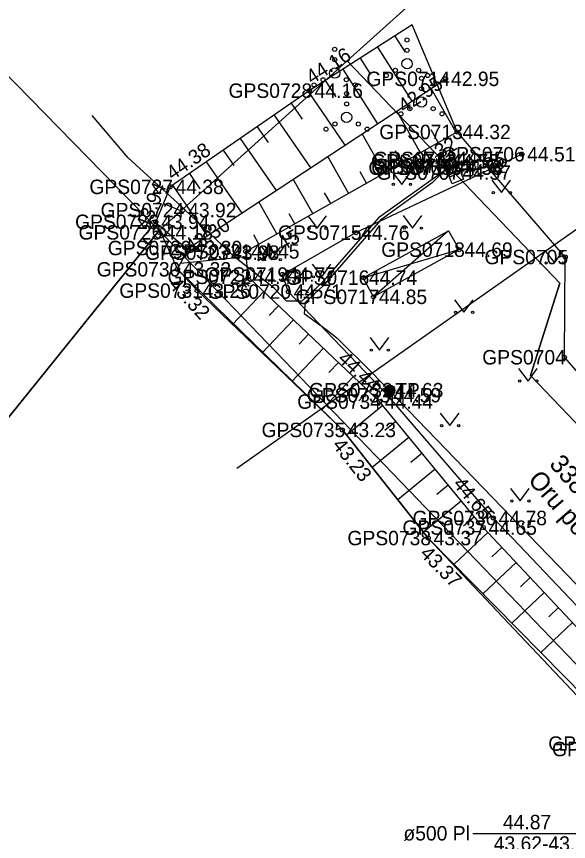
# Model space of a CAD drawing. Extents: x 551623 to 559850, y 6561220 to 6567135.
# Drawn here: x 557214.11 to 557240.9, y 6565702.41 to 6565742.43 of the extents above; entities that cross this region are included whole.
import ezdxf

# ---------------------------------------------------------------- set-up
doc = ezdxf.new("R2010")
doc.units = 0
for name, color, linetype in [('ELRAJATISMP', 7, 'Continuous'), ('HALJASTUS', 7, 'Continuous'), ('HOONE', 7, 'Continuous'), ('HOONEDET', 7, 'Continuous'), ('KORGUS-EH2000', 7, 'Continuous'), ('MOOTKORG-EH2000', 7, 'Continuous'), ('MOOTMPUNKT', 7, 'Continuous'), ('MOOTNR', 7, 'Continuous'), ('MOOTPIIR', 7, 'Continuous'), ('MPKAABEL', 7, 'Continuous'), ('PIIR', 7, 'Continuous'), ('PIIRIMLEITUD', 7, 'Continuous'), ('POST', 7, 'Continuous'), ('RELJEEF', 7, 'Continuous'), ('TRUUP', 7, 'Continuous'), ('VTRASS', 7, 'Continuous')]:
    doc.layers.add(name, color=color, linetype=linetype)

msp = doc.modelspace()

# ---------------------------------------------------------------- linework, layer by layer
at = {"layer": 'ELRAJATISMP'}
for p, q in [((557234.825, 6565735.301), (557235.361, 6565735.565)), ((557234.945, 6565735.057), (557235.481, 6565735.321)), ((557234.976, 6565734.991), (557235.527, 6565735.221)), ((557235.08, 6565734.741), (557235.631, 6565734.97))]:
    msp.add_line(p, q, dxfattribs=at)
for points in [[(557235.149, 6565734.643), (557234.621, 6565735.715), (557235.157, 6565735.979), (557235.685, 6565734.907)], [(557235.257, 6565734.315), (557234.798, 6565735.417), (557235.349, 6565735.647), (557235.808, 6565734.544)]]:
    msp.add_lwpolyline(points, close=True, dxfattribs=at)
at = {"layer": 'HALJASTUS'}
for p, q in [((557232.341, 6565734.897), (557232.805, 6565734.29)), ((557232.805, 6565734.29), (557233.25, 6565734.897)), ((557237.183, 6565734.5), (557237.647, 6565733.893)), ((557237.647, 6565733.893), (557238.092, 6565734.5)), ((557228.242, 6565732.765), (557228.706, 6565732.159)), ((557228.706, 6565732.159), (557229.151, 6565732.765)), ((557232.871, 6565732.771), (557233.334, 6565732.164)), ((557233.334, 6565732.164), (557233.78, 6565732.771)), ((557226.017, 6565731.241), (557226.481, 6565730.634)), ((557226.481, 6565730.634), (557226.926, 6565731.241)), ((557239.753, 6565731.084), (557240.216, 6565730.477)), ((557240.216, 6565730.477), (557240.662, 6565731.084)), ((557228.463, 6565730.41), (557228.927, 6565729.803)), ((557228.927, 6565729.803), (557229.372, 6565730.41)), ((557235.362, 6565728.692), (557235.825, 6565728.085)), ((557235.825, 6565728.085), (557236.271, 6565728.692)), ((557231.271, 6565726.852), (557231.734, 6565726.245)), ((557231.734, 6565726.245), (557232.18, 6565726.852)), ((557238.472, 6565725.355), (557238.935, 6565724.749)), ((557238.935, 6565724.749), (557239.381, 6565725.355)), ((557234.68, 6565723.194), (557235.143, 6565722.587)), ((557235.143, 6565722.587), (557235.589, 6565723.194)), ((557238.089, 6565719.536), (557238.552, 6565718.929)), ((557238.552, 6565718.929), (557238.998, 6565719.536))]:
    msp.add_line(p, q, dxfattribs=at)
msp.add_lwpolyline([(557247.479, 6565707.336), (557237.253, 6565718.1), (557232.117, 6565724.061), (557227.302, 6565729.089), (557227.014, 6565729.914), (557230.581, 6565731.948), (557238.636, 6565735.752)], dxfattribs=at)
for centre, radius in [((557233.064, 6565741.295), 0.1), ((557229.554, 6565740.84), 0.1), ((557233.064, 6565740.795), 0.1), ((557229.554, 6565740.34), 0.1), ((557233.064, 6565740.145), 0.25), ((557229.554, 6565739.69), 0.25), ((557232.064, 6565739.57), 0.1), ((557232.499, 6565739.82), 0.1), ((557233.629, 6565739.82), 0.1), ((557234.064, 6565739.57), 0.1), ((557228.554, 6565739.115), 0.1), ((557228.989, 6565739.365), 0.1), ((557230.119, 6565739.365), 0.1), ((557230.554, 6565739.115), 0.1), ((557233.766, 6565739.436), 0.1), ((557233.766, 6565738.936), 0.1), ((557230.132, 6565738.692), 0.1), ((557233.766, 6565738.286), 0.25), ((557230.132, 6565738.192), 0.1), ((557233.201, 6565737.961), 0.1), ((557234.331, 6565737.961), 0.1), ((557230.132, 6565737.542), 0.25), ((557232.766, 6565737.711), 0.1), ((557234.766, 6565737.711), 0.1), ((557229.567, 6565737.217), 0.1), ((557230.697, 6565737.217), 0.1), ((557229.132, 6565736.967), 0.1), ((557231.132, 6565736.967), 0.1), ((557232.403, 6565734.29), 0.055), ((557233.232, 6565734.29), 0.055), ((557237.246, 6565733.893), 0.055), ((557238.074, 6565733.893), 0.055), ((557228.305, 6565732.159), 0.055), ((557229.133, 6565732.159), 0.055), ((557232.933, 6565732.164), 0.055), ((557233.762, 6565732.164), 0.055), ((557226.08, 6565730.634), 0.055), ((557226.909, 6565730.634), 0.055), ((557239.815, 6565730.477), 0.055), ((557240.644, 6565730.477), 0.055), ((557228.526, 6565729.803), 0.055), ((557229.355, 6565729.803), 0.055), ((557235.424, 6565728.085), 0.055), ((557236.253, 6565728.085), 0.055), ((557231.333, 6565726.245), 0.055), ((557232.162, 6565726.245), 0.055), ((557238.534, 6565724.749), 0.055), ((557239.363, 6565724.749), 0.055), ((557234.742, 6565722.587), 0.055), ((557235.571, 6565722.587), 0.055), ((557238.151, 6565718.929), 0.055), ((557238.98, 6565718.929), 0.055)]:
    msp.add_circle(centre, radius, dxfattribs=at)
at = {"layer": 'HOONE'}
msp.add_lwpolyline([(557235.59, 6565731.122), (557231.438, 6565728.833), (557230.932, 6565729.752), (557235.084, 6565732.04)], close=True, dxfattribs=at)
at = {"layer": 'HOONEDET'}
for p, q in [((557235.084, 6565732.04), (557231.438, 6565728.833)), ((557230.932, 6565729.752), (557235.59, 6565731.122))]:
    msp.add_line(p, q, dxfattribs=at)
at = {"layer": 'KORGUS-EH2000'}
for centre in [(557234.94, 6565739.409), (557228.32, 6565738.835), (557235.496, 6565736.833), (557238.636, 6565735.752), (557221.569, 6565734.169), (557220.875, 6565732.471), (557230.581, 6565731.948), (557222.461, 6565731.201), (557235.59, 6565731.122), (557225.241, 6565731.035), (557240.742, 6565730.763), (557221.922, 6565730.168), (557227.302, 6565729.089), (557240.703, 6565725.902), (557231.725, 6565723.751), (557229.925, 6565722.375), (557236.763, 6565717.637), (557234.091, 6565717.129)]:
    msp.add_circle(centre, 0.1, dxfattribs=at)
at = {"layer": 'MOOTMPUNKT'}
for centre in [(557234.94, 6565739.409), (557228.32, 6565738.835), (557235.496, 6565736.833), (557235.201, 6565735.519), (557238.636, 6565735.752), (557234.955, 6565735.408), (557235.364, 6565735.185), (557235.105, 6565735.104), (557235.108, 6565735.099), (557235.499, 6565734.862), (557221.569, 6565734.169), (557222.182, 6565733.039), (557220.875, 6565732.471), (557221.042, 6565731.962), (557230.581, 6565731.948), (557222.461, 6565731.201), (557235.59, 6565731.122), (557224.265, 6565730.977), (557225.241, 6565731.035), (557240.742, 6565730.763), (557221.922, 6565730.168), (557227.014, 6565729.914), (557225.361, 6565729.804), (557230.954, 6565729.764), (557222.881, 6565729.134), (557227.302, 6565729.089), (557231.438, 6565728.833), (557240.703, 6565725.902), (557232.228, 6565724.303), (557232.117, 6565724.061), (557231.725, 6565723.751), (557229.925, 6565722.375), (557237.253, 6565718.1), (557236.763, 6565717.637), (557234.091, 6565717.129)]:
    msp.add_circle(centre, 0.1, dxfattribs=at)
at = {"layer": 'MOOTPIIR'}
msp.add_lwpolyline([(557267.75, 6565696.103), (557253.992, 6565710.741), (557240.703, 6565725.902), (557240.742, 6565730.763), (557235.496, 6565736.833), (557233.312, 6565742.026), (557228.32, 6565738.835), (557221.569, 6565734.169), (557220.875, 6565732.471), (557221.922, 6565730.168), (557229.925, 6565722.375), (557234.091, 6565717.129), (557245.23, 6565705.337), (557245.71, 6565705.182), (557249.523, 6565700.727)], dxfattribs=at)
at = {"layer": 'MPKAABEL'}
for points in [[(557235.153, 6565735.311), (557235.133, 6565735.125), (557231.672, 6565732.66), (557228.898, 6565729.48), (557227.961, 6565728.629), (557227.211, 6565728.629), (557226.609, 6565729.25), (557224.721, 6565730.736), (557221.948, 6565733.381), (557219.527, 6565735.57), (557217.784, 6565737.632)], [(557235.047, 6565735.125), (557234.281, 6565734.359), (557231.77, 6565732.551), (557229, 6565729.371), (557228.121, 6565728.559), (557228.07, 6565728.02), (557229.129, 6565727.27), (557229.661, 6565726.85), (557231.346, 6565725.176), (557244.421, 6565711.623), (557261.97, 6565692.96), (557263.956, 6565690.384), (557264.984, 6565686.986), (557264.272, 6565683.559), (557259.573, 6565676.019), (557251.607, 6565666.164), (557246.537, 6565659.579), (557242.919, 6565652.865), (557241, 6565647.102), (557236.37, 6565633.268)]]:
    msp.add_lwpolyline(points, dxfattribs=at)
at = {"layer": 'PIIR'}
for points in [[(557134.47, 6565820.02), (557245.94, 6565837.63), (557247.58, 6565825.61), (557251.27, 6565824.8), (557257.94, 6565823.36), (557252.6, 6565815.69), (557240.85, 6565799.75), (557230.47, 6565790.31), (557228.03, 6565782.58), (557229.86, 6565776.66), (557241.82, 6565760.47), (557246.61, 6565756.81), (557247.34, 6565755.72), (557244.15, 6565752.86), (557230.16, 6565740.29), (557221.04, 6565732.05), (557201.55, 6565751.98), (557191.77, 6565761.87)], [(557153.03, 6565695.14), (557125.5, 6565749.51), (557201.55, 6565751.98), (557221.04, 6565732.05), (557165.18, 6565662.77)], [(557221.04, 6565732.05), (557261.47, 6565690), (557262.54, 6565687.68), (557262.21, 6565684.68), (557253.96, 6565672.24), (557244.92, 6565658.88), (557239.68, 6565647.67), (557235.81, 6565635.09), (557232.31, 6565621.12), (557216.16, 6565551.43), (557215.43, 6565552.43), (557210.88, 6565558.36), (557206.12, 6565554.71), (557205.13, 6565556), (557165.18, 6565662.77)]]:
    msp.add_lwpolyline(points, close=True, dxfattribs=at)
for points in [[(557321.79, 6565767.85), (557325.14, 6565760.25), (557317.31, 6565750.46), (557309.99, 6565745.61), (557294.14, 6565740.66), (557279.1, 6565724.92), (557259.16, 6565704), (557239.06, 6565725.02), (557240.48, 6565729.5), (557230.16, 6565740.29), (557244.15, 6565752.86), (557247.34, 6565755.72), (557246.61, 6565756.81), (557241.82, 6565760.47), (557229.86, 6565776.66)], [(557235.81, 6565635.09), (557239.68, 6565647.67), (557244.92, 6565658.88), (557253.96, 6565672.24), (557262.21, 6565684.68), (557262.54, 6565687.68), (557261.47, 6565690), (557221.04, 6565732.05), (557230.16, 6565740.29), (557240.48, 6565729.5), (557239.06, 6565725.02), (557259.16, 6565704), (557268.27, 6565694.5), (557270.57, 6565689.21), (557270.34, 6565682.02), (557261.04, 6565668.36), (557251.91, 6565654.93), (557247.16, 6565644.8), (557243.52, 6565632.96)]]:
    msp.add_lwpolyline(points, dxfattribs=at)
at = {"layer": 'PIIRIMLEITUD'}
msp.add_circle((557221.042, 6565731.962), 0.285, dxfattribs=at)
at = {"layer": 'POST'}
for radius in [0.25, 0.225, 0.2, 0.175, 0.15, 0.125, 0.1, 0.075, 0.05, 0.025]:
    msp.add_circle((557232.228, 6565724.303), radius, dxfattribs=at)
at = {"layer": 'RELJEEF'}
for p, q in [((557232.469, 6565741.487), (557232.969, 6565740.705)), ((557231.627, 6565740.949), (557233.3, 6565738.33)), ((557230.784, 6565740.41), (557231.288, 6565739.621)), ((557229.941, 6565739.871), (557231.629, 6565737.231)), ((557229.099, 6565739.333), (557229.607, 6565738.537)), ((557235.452, 6565736.808), (557234.241, 6565738.949)), ((557228.258, 6565738.792), (557230.053, 6565736.194)), ((557227.435, 6565738.224), (557227.97, 6565737.45)), ((557226.612, 6565737.655), (557228.382, 6565735.095)), ((557233.711, 6565735.824), (557232.567, 6565737.847)), ((557225.79, 6565737.087), (557226.317, 6565736.324)), ((557234.581, 6565736.316), (557234.228, 6565736.941)), ((557224.967, 6565736.518), (557226.71, 6565733.995)), ((557231.97, 6565734.84), (557230.892, 6565736.746)), ((557224.144, 6565735.95), (557224.664, 6565735.198)), ((557230.229, 6565733.855), (557229.217, 6565735.644)), ((557232.84, 6565735.332), (557232.507, 6565735.921)), ((557223.322, 6565735.381), (557225.039, 6565732.896)), ((557222.499, 6565734.813), (557223.01, 6565734.073)), ((557231.099, 6565734.347), (557230.786, 6565734.902)), ((557228.488, 6565732.871), (557227.542, 6565734.543)), ((557221.676, 6565734.244), (557223.368, 6565731.797)), ((557229.358, 6565733.363), (557229.065, 6565733.882)), ((557221.24, 6565733.365), (557222.075, 6565733.024)), ((557226.747, 6565731.886), (557225.868, 6565733.441)), ((557227.617, 6565732.378), (557227.344, 6565732.862)), ((557220.853, 6565732.445), (557222.421, 6565731.124)), ((557220.208, 6565731.68), (557220.73, 6565731.241)), ((557225.876, 6565731.394), (557225.623, 6565731.843)), ((557225.267, 6565730.766), (557222.072, 6565730.455)), ((557225.385, 6565729.781), (557224.93, 6565729.303)), ((557226.11, 6565729.092), (557224.59, 6565727.494)), ((557226.834, 6565728.403), (557226.378, 6565727.922)), ((557227.559, 6565727.713), (557226.033, 6565726.109)), ((557228.284, 6565727.024), (557227.825, 6565726.542)), ((557229.008, 6565726.335), (557227.476, 6565724.724)), ((557229.733, 6565725.646), (557229.272, 6565725.162)), ((557230.457, 6565724.957), (557228.92, 6565723.34)), ((557231.182, 6565724.268), (557230.72, 6565723.782)), ((557231.884, 6565723.558), (557230.132, 6565722.114)), ((557232.52, 6565722.786), (557231.991, 6565722.349)), ((557233.156, 6565722.014), (557231.376, 6565720.548)), ((557233.792, 6565721.242), (557233.254, 6565720.799)), ((557234.428, 6565720.471), (557232.62, 6565718.981)), ((557235.064, 6565719.699), (557234.517, 6565719.249)), ((557235.7, 6565718.927), (557233.864, 6565717.415)), ((557236.336, 6565718.155), (557235.797, 6565717.711)), ((557236.988, 6565717.398), (557235.345, 6565715.855)), ((557237.672, 6565716.669), (557237.185, 6565716.211)), ((557238.357, 6565715.94), (557236.749, 6565714.43)), ((557239.041, 6565715.211), (557238.564, 6565714.763)), ((557239.726, 6565714.482), (557238.152, 6565713.004)), ((557240.41, 6565713.753), (557239.944, 6565713.314)), ((557241.095, 6565713.024), (557239.556, 6565711.578))]:
    msp.add_line(p, q, dxfattribs=at)
for points in [[(557233.312, 6565742.026), (557228.32, 6565738.835), (557221.569, 6565734.169), (557220.875, 6565732.471), (557220.015, 6565731.45)], [(557243.909, 6565707.157), (557234.091, 6565717.129), (557229.925, 6565722.375), (557222.881, 6565729.134), (557221.922, 6565730.168), (557222.461, 6565731.201), (557234.94, 6565739.409)], [(557245.23, 6565705.337), (557246.148, 6565706.581), (557246.173, 6565707.617), (557236.763, 6565717.637), (557231.725, 6565723.751), (557225.361, 6565729.804), (557225.241, 6565731.035), (557235.496, 6565736.833)]]:
    msp.add_lwpolyline(points, dxfattribs=at)
at = {"layer": 'TRUUP'}
msp.add_lwpolyline([(557244.159, 6565706.892), (557242.316, 6565702.772), (557236.259, 6565702.772)], dxfattribs=at)
at = {"layer": 'VTRASS'}
msp.add_line((557224.812, 6565720.515), (557244.326, 6565734.263), dxfattribs=at)

# ---------------------------------------------------------------- texts
at = {"layer": 'KORGUS-EH2000'}
for s, rotation, p in [(' 44.16', 32.5835, (557228.226, 6565738.983)), (' 42.95', 33.3351, (557232.703, 6565737.582)), (' 44.32', 29.4868, (557233.287, 6565734.744)), (' 44.38', 34.6472, (557221.469, 6565734.313)), (' 43.94', 67.7809, (557220.415, 6565731.787)), (' 43.30', 33.3452, (557222.379, 6565730.724)), (' 44.45', 29.4868, (557225.672, 6565730.273)), (' 43.32', 312.8472, (557221.28, 6565729.573)), (' 44.44', 316.4361, (557229.469, 6565725.948)), (' 43.23', 308.4574, (557229.24, 6565721.831)), (' 44.65', 309.4857, (557235.092, 6565719.934)), (' 43.37', 314.5513, (557233.467, 6565716.516))]:
    msp.add_text(s, height=0.7, rotation=rotation, dxfattribs=at).set_placement(p)
for s, p in [(' 44.51', (557238.636, 6565735.402)), (' 44.76', (557230.581, 6565731.598)), (' 44.69', (557235.59, 6565730.772)), (' 44.71', (557227.302, 6565728.739))]:
    msp.add_text(s, height=0.7, dxfattribs=at).set_placement(p)
at = {"layer": 'MOOTKORG-EH2000'}
for s, p in [(' 42.95', (557234.94, 6565739.059)), (' 44.16', (557228.32, 6565738.485)), (' 44.32', (557235.496, 6565736.483)), (' 44.51', (557238.636, 6565735.402)), (' 44.55', (557234.955, 6565735.058)), (' 44.55', (557235.201, 6565735.169)), (' 44.53', (557235.105, 6565734.754)), (' 44.54', (557235.108, 6565734.749)), (' 44.62', (557235.364, 6565734.836)), (' 44.57', (557235.499, 6565734.512)), (' 44.38', (557221.569, 6565733.819)), (' 43.92', (557222.182, 6565732.689)), (' 43.94', (557220.875, 6565732.121)), (' 44.18', (557221.042, 6565731.611)), (' 44.76', (557230.581, 6565731.598)), (' 43.30', (557222.461, 6565730.851)), (' 43.98', (557224.265, 6565730.627)), (' 44.45', (557225.241, 6565730.685)), (' 44.69', (557235.59, 6565730.772)), (' 43.32', (557221.922, 6565729.818)), (' 44.43', (557225.361, 6565729.454)), (' 44.77', (557227.014, 6565729.564)), (' 44.74', (557230.954, 6565729.414)), (' 43.26', (557222.881, 6565728.784)), (' 44.71', (557227.302, 6565728.739)), (' 44.85', (557231.438, 6565728.483)), (' 44.59', (557232.117, 6565723.711)), (' 44.63', (557232.228, 6565723.953)), (' 44.44', (557231.725, 6565723.401)), (' 43.23', (557229.925, 6565722.025)), (' 44.78', (557237.253, 6565717.75)), (' 44.65', (557236.763, 6565717.287)), (' 43.37', (557234.091, 6565716.779))]:
    msp.add_text(s, height=0.7, dxfattribs=at).set_placement(p)
at = {"layer": 'MOOTNR'}
for s, p in [('GPS0714 ', (557231.091, 6565739.059)), ('GPS0728 ', (557224.4, 6565738.485)), ('GPS0713 ', (557231.716, 6565736.483)), ('GPS0706 ', (557234.716, 6565735.402)), ('GPS0711 ', (557231.316, 6565735.058)), ('GPS0712 ', (557231.421, 6565735.169)), ('GPS0709 ', (557231.188, 6565734.749)), ('GPS0710 ', (557231.325, 6565734.754)), ('GPS0708 ', (557231.444, 6565734.836)), ('GPS0707 ', (557231.579, 6565734.512)), ('GPS0727 ', (557217.649, 6565733.819)), ('GPS0724 ', (557218.192, 6565732.689)), ('GPS0726 ', (557216.955, 6565732.121)), ('GPS0725 ', (557217.122, 6565731.611)), ('GPS0715 ', (557226.801, 6565731.598)), ('GPS0729 ', (557218.541, 6565730.851)), ('GPS0723 ', (557220.345, 6565730.627)), ('GPS0721 ', (557221.461, 6565730.685)), ('GPS0718 ', (557231.811, 6565730.772)), ('GPS0705 ', (557236.822, 6565730.413)), ('GPS0730 ', (557218.002, 6565729.818)), ('GPS0722 ', (557221.441, 6565729.454)), ('GPS0719 ', (557223.234, 6565729.564)), ('GPS0716 ', (557227.174, 6565729.414)), ('GPS0731 ', (557219.101, 6565728.784)), ('GPS0720 ', (557223.383, 6565728.739)), ('GPS0717 ', (557227.658, 6565728.483)), ('GPS0704 ', (557236.713, 6565725.552)), ('GPS0733 ', (557228.197, 6565723.711)), ('GPS0732 ', (557228.308, 6565723.953)), ('GPS0734 ', (557227.735, 6565723.401)), ('GPS0735 ', (557226.005, 6565722.025)), ('GPS0736 ', (557233.333, 6565717.75)), ('GPS0737 ', (557232.843, 6565717.287)), ('GPS0738 ', (557230.171, 6565716.779)), ('GPS0743 ', (557239.919, 6565706.807)), ('GPS0744 ', (557240.099, 6565706.542))]:
    msp.add_text(s, height=0.7, dxfattribs=at).set_placement(p)
at = {"layer": 'PIIR'}
for s, p in [('33801:001:1597', (557239.927, 6565720.693)), ('Oru põik', (557238.89, 6565719.927))]:
    msp.add_text(s, height=0.9, rotation=310.8833, dxfattribs=at).set_placement(p)
at = {"layer": 'POST'}
msp.add_text(' TP', height=0.7, dxfattribs=at).set_placement((557232.228, 6565723.953))
at = {"layer": 'TRUUP'}
for s, p in [('44.87', (557237.719, 6565702.998)), ('ø500 Pl', (557232.889, 6565702.455)), ('43.62-43.56', (557237.273, 6565701.956))]:
    msp.add_text(s, height=0.7, dxfattribs=at).set_placement(p)

doc.saveas('drawing.dxf')
